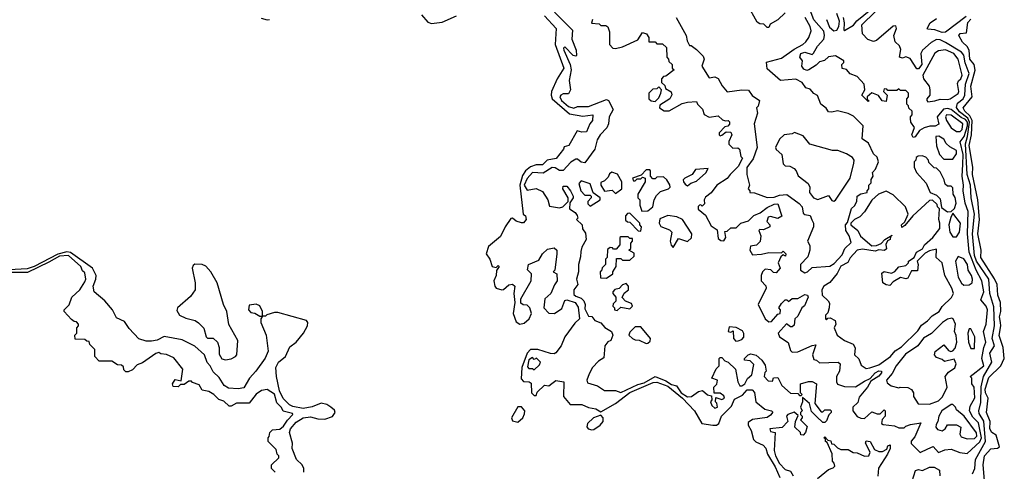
# Model space of a CAD drawing. Extents: x 2737310 to 2869991, y 870230 to 1012730.
# Tile 473 of 479: x 2814964 to 2820420, y 946369 to 948873. Entities that reach past the tile are written whole.
import ezdxf

# ---------------------------------------------------------------- set-up
doc = ezdxf.new("R2010")
doc.units = 0

msp = doc.modelspace()

# ---------------------------------------------------------------- linework, layer by layer
at = {"layer": '0CON02XD'}
for points in [[(2819205, 948911.2), (2819165, 948872.5), (2819121.7, 948848.3), (2819115, 948830), (2819105, 948830), (2819088.3, 948848.3), (2819065, 948850), (2819050, 948860), (2818997.5, 948955)], [(2819526.7, 948885), (2819532.5, 948855), (2819530, 948815), (2819535, 948813.3), (2819585, 948843.3), (2819602.9, 948867.1), (2819718.7, 948961.3)], [(2817189.8, 948899.8), (2817225, 948860), (2817245, 948851.9), (2817305, 948859.4), (2817384.7, 948895.3)], [(2817927.5, 948915), (2818027.5, 948815), (2818023.8, 948765), (2818046.7, 948705), (2818050, 948675), (2818045, 948670), (2818030, 948675), (2817985, 948722.5), (2817977.5, 948715), (2817980, 948705), (2818014, 948625), (2818019.2, 948595), (2818008.8, 948535), (2818016.7, 948485), (2818005, 948462.5), (2817975, 948462.5), (2817962.5, 948455), (2817957.5, 948445), (2817966.7, 948425), (2818005, 948391.2), (2818035, 948383.3), (2818055, 948392.5), (2818115, 948392.5), (2818215, 948430), (2818226.7, 948425), (2818253.3, 948375), (2818230, 948335), (2818226.7, 948295), (2818217, 948273), (2818180, 948235), (2818163, 948207), (2818150, 948155), (2818095, 948080), (2818075, 948082.5), (2818055, 948100), (2818045, 948100), (2818017, 948083), (2817975, 948037.5), (2817955, 948036.7), (2817931.7, 948051.7), (2817915, 948053.8), (2817865, 948022), (2817805, 948026.2), (2817775, 947992.5), (2817758.8, 947955), (2817775, 947927.5), (2817825, 947936.7), (2817860.5, 947920.5), (2817890, 947875), (2817900, 947840), (2817955, 947830), (2817973.6, 947836.4), (2818002.5, 947865), (2818002.5, 947885), (2817973.3, 947935), (2817975, 947950), (2817995, 947950), (2818016.7, 947925), (2818030, 947895), (2818030, 947885), (2818012.5, 947857.5), (2818010, 947825), (2818042.5, 947805), (2818052.5, 947787.5)], [(2819996.4, 946493.6), (2820025, 946507.5), (2820055, 946473.3), (2820090.7, 946489.3), (2820125, 946492.5), (2820173, 946473), (2820215, 946467.5), (2820285, 946532), (2820293.3, 946555), (2820277.6, 946637.6), (2820245, 946668.8), (2820228, 946705), (2820230, 946730), (2820255.9, 946775.9), (2820252.5, 946835), (2820240, 946855), (2820240, 946885), (2820230, 946895), (2820306.2, 946955), (2820296.2, 946995), (2820306, 947055), (2820318, 947085), (2820303.8, 947145), (2820320, 947185), (2820326.1, 947263.9), (2820320, 947285), (2820290.7, 947320.7), (2820305.8, 947365), (2820295.7, 947425.7), (2820264.2, 947485), (2820225.7, 947585), (2820215.7, 947685), (2820220.5, 947810.5), (2820204, 947855), (2820192, 947925), (2820193.8, 947955), (2820185.8, 948005.8), (2820189.5, 948069.5), (2820191.1, 948125), (2820176.2, 948195), (2820196.7, 948225), (2820215.3, 948285), (2820215.3, 948305), (2820205, 948320), (2820181.2, 948331.2), (2820125, 948376), (2820105, 948381.4), (2820083.1, 948376.9), (2820048.8, 948335), (2820056.4, 948293.6), (2820036.4, 948283.6), (2820007, 948283), (2819975, 948273.3), (2819950.8, 948259.2), (2819926.4, 948223.6), (2819915, 948220), (2819907.5, 948235), (2819922.5, 948275), (2819902.5, 948305), (2819900, 948325), (2819900, 948335), (2819910, 948345), (2819910, 948365), (2819891.7, 948381.7), (2819890, 948395), (2819880, 948405), (2819880, 948435), (2819890, 948445), (2819890, 948465), (2819875, 948480), (2819845, 948480), (2819835, 948490), (2819825, 948480), (2819775, 948480), (2819768.3, 948488.3), (2819755, 948490), (2819750, 948475), (2819770, 948455), (2819765, 948420), (2819743, 948423), (2819723, 948453), (2819685, 948466.7), (2819660, 948445), (2819660, 948430), (2819670, 948425), (2819665, 948420), (2819630, 948455), (2819647.5, 948485), (2819643.3, 948515), (2819605, 948557.5), (2819565, 948572.5), (2819545, 948597.5), (2819521.7, 948601.7), (2819520, 948625), (2819530, 948635), (2819530, 948645), (2819485, 948672.5), (2819445, 948667.5), (2819423.6, 948646.4), (2819395, 948640), (2819378.3, 948621.7), (2819337.5, 948595), (2819325, 948591.4), (2819308.8, 948598.8), (2819298.8, 948615), (2819302.5, 948645), (2819287.5, 948665), (2819292.5, 948685), (2819315, 948693.3), (2819355, 948680), (2819363, 948687), (2819384.2, 948725.8), (2819420, 948765), (2819423.8, 948785), (2819419.3, 948809.3), (2819365, 948872.5), (2819343.8, 948925)], [(2819433.8, 948875), (2819451.7, 948831.7), (2819475, 948811.2), (2819492.5, 948815), (2819502.5, 948835), (2819507.5, 948865), (2819492.5, 948907.5)], [(2820243.8, 946355), (2820256.2, 946385), (2820260, 946435), (2820316, 946535), (2820306.8, 946646.8), (2820280.5, 946690.5), (2820278.8, 946705), (2820289.5, 946750.5), (2820292.1, 946837.9), (2820304, 946895), (2820350, 946975), (2820340, 947025), (2820365.7, 947064.3), (2820352, 947105), (2820365.8, 947175), (2820362, 947282), (2820339.2, 947355), (2820334, 947435), (2820265.6, 947535), (2820255.6, 947565), (2820244.3, 947685), (2820254.3, 947795), (2820235.8, 947885), (2820232.5, 947955), (2820214.5, 948014.5), (2820204.4, 948185), (2820216.5, 948225), (2820227.8, 948305), (2820217.7, 948327.7), (2820171.9, 948361.9), (2820154.2, 948385.8), (2820159.7, 948410.3), (2820191.2, 948435), (2820202, 948455), (2820205.8, 948515), (2820225.8, 948575), (2820203.2, 948633.2), (2820195.6, 948675.6), (2820182.5, 948692.5), (2820095, 948747.5), (2820065, 948762), (2820045, 948763.8), (2820014.2, 948745.8), (2819966.7, 948705), (2819957.5, 948685), (2819962.5, 948625), (2819945, 948600), (2819935, 948600), (2819898.3, 948658.3), (2819875, 948667.5), (2819855, 948660), (2819840, 948665), (2819847, 948707), (2819838.3, 948728.3), (2819815, 948750), (2819807.5, 948785), (2819822.5, 948825), (2819818.3, 948838.3), (2819805, 948836.7), (2819712.5, 948757.5), (2819695, 948751.9), (2819663.2, 948763.2), (2819634.2, 948795), (2819630, 948845), (2819705, 948916)], [(2816301.7, 948881.7), (2816335, 948872), (2816347.5, 948875)], [(2817871.4, 948895), (2817936.7, 948825), (2817930.8, 948735), (2817980, 948605), (2817942.5, 948545), (2817911.2, 948475), (2817908, 948455), (2817914, 948435), (2818011.3, 948351.3), (2818085, 948338.8), (2818140, 948345), (2818137.5, 948315), (2818123.6, 948296.4), (2818105, 948251.2), (2818079.3, 948249.3), (2818053.3, 948256.7), (2818007.5, 948175), (2817981.7, 948168.3), (2817977.5, 948155), (2817935.8, 948104.2), (2817886.4, 948093.6), (2817861.7, 948068.3), (2817825, 948067.5), (2817795, 948056.9), (2817767.1, 948035), (2817750.9, 948009.1), (2817735.5, 947955), (2817753.3, 947795), (2817767.5, 947785), (2817770, 947765), (2817755, 947747.5), (2817745, 947746.7), (2817715, 947756.7), (2817695, 947773.3), (2817685, 947770), (2817654.3, 947725), (2817628.8, 947671.2), (2817561.4, 947615), (2817548, 947575), (2817568.6, 947545), (2817582.5, 947505), (2817605, 947500), (2817615, 947510), (2817620, 947505), (2817606.7, 947483.3), (2817603.8, 947455), (2817591.2, 947425), (2817596.2, 947395), (2817605, 947384), (2817635, 947376), (2817645, 947378), (2817675, 947403.8), (2817695, 947406.7), (2817707.5, 947395), (2817701.2, 947355), (2817707.5, 947305), (2817697.5, 947245), (2817715, 947198.8), (2817735, 947184.3), (2817759.7, 947190.3), (2817786.7, 947215), (2817800, 947245), (2817790, 947275), (2817775, 947290), (2817753, 947293), (2817741.7, 947301.7), (2817740, 947325), (2817797.5, 947425), (2817800, 947465), (2817777, 947487), (2817783.9, 947516.1), (2817840, 947540), (2817860, 947575), (2817889.5, 947600.5), (2817925, 947607.5), (2817940, 947595), (2817940, 947575), (2817930, 947485), (2817920, 947475), (2817940, 947465), (2817942.5, 947425), (2817926.7, 947403.3), (2817907.5, 947355), (2817873.9, 947326.1), (2817867.5, 947275), (2817896.7, 947246.7), (2817927.5, 947245), (2817968.3, 947271.7), (2817983.9, 947316.1), (2817995, 947320), (2818041.2, 947305), (2818059.3, 947279.3), (2818066.2, 947215), (2818039.7, 947190.3), (2817984, 947115), (2817963.8, 947065), (2817933.9, 947026.1), (2817925, 947020), (2817905, 947022), (2817835, 947044.3), (2817795, 947044.3), (2817775.4, 947024.6), (2817745.5, 946945), (2817741.8, 946881.8), (2817755, 946868), (2817786.2, 946866.2), (2817798.3, 946858.3), (2817800, 946805), (2817815, 946790), (2817825, 946790), (2817831.7, 946808.3), (2817872.5, 946847.5), (2817896.4, 946843.6), (2817913.3, 946856.7), (2817935, 946872.5), (2817980, 946865), (2817977.5, 946785), (2818015, 946740), (2818079.3, 946739.3), (2818115, 946723.3), (2818156.4, 946716.4), (2818185, 946700), (2818265, 946746), (2818345, 946805.6), (2818475, 946861.4), (2818495, 946862.9), (2818555, 946842.2), (2818635.8, 946775), (2818703.3, 946705), (2818743.9, 946633.9), (2818804.4, 946624.4), (2818825, 946626), (2818838.8, 946635), (2818852, 946675), (2818908.9, 946731.1), (2818925, 946768.8), (2818968.8, 946791.2), (2818995, 946822), (2819022, 946822), (2819035.8, 946805.8), (2819042.5, 946755), (2819093, 946713), (2819130, 946705), (2819136.7, 946696.7), (2819125, 946680), (2819105, 946668), (2819025, 946656.2), (2819000.7, 946639.3), (2819000, 946625), (2819016.7, 946595), (2819030, 946545), (2819043, 946533), (2819084.4, 946514.4), (2819097.9, 946497.9), (2819108, 946465), (2819150, 946395), (2819176, 946335)], [(2818137.5, 948875), (2818133, 948853), (2818175, 948850), (2818185, 948840), (2818211.7, 948841.7), (2818223, 948833), (2818232.5, 948805), (2818232.5, 948735), (2818250, 948715), (2818265, 948712.5), (2818305, 948722.5), (2818388.3, 948761.7), (2818415, 948802.5), (2818437.5, 948795), (2818450, 948775), (2818450, 948750), (2818485, 948750), (2818495, 948740), (2818525, 948740), (2818548.3, 948718.3), (2818550, 948665), (2818560, 948655), (2818561.7, 948641.7), (2818580, 948625), (2818580, 948605), (2818590, 948595), (2818545, 948560), (2818531.7, 948558.3), (2818520, 948545), (2818520, 948525), (2818538.3, 948508.3), (2818541.7, 948491.7), (2818573, 948473), (2818577, 948457), (2818565.9, 948434.1), (2818511.7, 948398.3), (2818510, 948385), (2818535, 948367.5), (2818563, 948367), (2818635, 948407.5), (2818665, 948416.7), (2818715, 948420), (2818720, 948405), (2818747, 948377), (2818756.7, 948346.7), (2818785, 948333.3), (2818835, 948340), (2818858.3, 948318.3), (2818875, 948312.5), (2818890, 948315), (2818897, 948307), (2818897, 948293), (2818887, 948283), (2818870.7, 948279.3), (2818840, 948245), (2818840, 948235), (2818845, 948230), (2818855, 948232.5), (2818878.3, 948251.7), (2818905, 948250), (2818910, 948235), (2818893, 948197), (2818893, 948183), (2818915, 948160), (2818943, 948163), (2818952.5, 948155), (2818960, 948115), (2818970, 948105), (2818945, 948060), (2818901.2, 948015), (2818885, 947992.5), (2818826.7, 947955), (2818796.4, 947913.6), (2818765, 947890), (2818757.5, 947875), (2818758.3, 947851.7), (2818745, 947840), (2818737.5, 947847.5), (2818730, 947845), (2818723, 947837), (2818723.3, 947823.3), (2818765, 947790), (2818795, 947730), (2818828.3, 947708.3), (2818835, 947660), (2818848.3, 947648.3), (2818865, 947647.5), (2818877.5, 947665), (2818871.7, 947698.3), (2818885, 947700), (2818905, 947720), (2818935, 947720), (2818960, 947745), (2819002.3, 947757.7), (2819031.7, 947788.3), (2819067, 947803), (2819105, 947832), (2819145, 947851.2), (2819165, 947852.5), (2819187, 947783), (2819165, 947770), (2819125, 947782.5), (2819112.3, 947777.7), (2819103.3, 947755), (2819120, 947735), (2819120, 947725), (2819085, 947707.5), (2819065, 947710), (2819060, 947705), (2819070, 947675), (2819067, 947643), (2819047, 947623), (2819013.3, 947616.7), (2819010, 947595), (2819025, 947570), (2819075, 947572.5), (2819115, 947582.5), (2819185, 947580), (2819195, 947590), (2819210, 947575), (2819208.3, 947561.7), (2819195, 947570), (2819181.7, 947558.3), (2819167.5, 947525), (2819177.5, 947495), (2819155, 947470), (2819141.7, 947471.7), (2819127, 947487), (2819095, 947490), (2819080, 947475), (2819072.5, 947455), (2819072.5, 947425), (2819098.3, 947398.3), (2819100, 947385), (2819056.7, 947295), (2819094.1, 947214.1), (2819115, 947197.5), (2819129.3, 947200.7), (2819165, 947240), (2819177.5, 947245), (2819180, 947265), (2819170, 947275), (2819185, 947300), (2819205, 947320), (2819215, 947320), (2819225, 947310), (2819245, 947327.5), (2819275, 947327.5), (2819315, 947350), (2819330, 947345), (2819332.5, 947335), (2819313.6, 947286.4), (2819297.5, 947275), (2819275, 947230), (2819260, 947215), (2819255, 947180), (2819245, 947170), (2819235, 947170), (2819213, 947187), (2819167.5, 947135), (2819174.1, 947114.1), (2819223, 947083), (2819235, 947040), (2819245, 947030), (2819275, 947032.5), (2819355, 947067.5), (2819375, 947070), (2819357.5, 947015), (2819365, 946990), (2819380, 946985), (2819395, 946970), (2819500, 946975), (2819510, 946965), (2819507.5, 946925), (2819490, 946895), (2819490, 946865), (2819495, 946853.3), (2819535, 946840), (2819595, 946837.5), (2819645, 946870), (2819677, 946883), (2819705, 946916), (2819725, 946926), (2819740, 946925), (2819740, 946915), (2819725, 946896.7), (2819680.7, 946869.3), (2819662.5, 946835), (2819615, 946780), (2819608.3, 946751.7), (2819580, 946725), (2819580, 946705), (2819605, 946672.5), (2819625, 946663.3), (2819645, 946662.5), (2819685, 946700), (2819715, 946687.5), (2819731.7, 946688.3), (2819755, 946710), (2819760, 946705), (2819760, 946675), (2819743, 946657), (2819740, 946635), (2819748.3, 946628.3), (2819811.7, 946621.7), (2819835, 946610), (2819865, 946610), (2819875, 946620), (2819900.7, 946629.3), (2819958.3, 946638.3), (2819925, 946560), (2819903, 946537), (2819903, 946523), (2819953, 946473), (2819996.4, 946493.6)], [(2818602.5, 948885), (2818657.5, 948785), (2818662.5, 948755), (2818675, 948730), (2818685, 948730), (2818715, 948707.5), (2818750.7, 948670.7), (2818756.7, 948655), (2818743.3, 948615), (2818785, 948550), (2818815, 948556.7), (2818835, 948546.7), (2818855.6, 948505.6), (2818885, 948473.8), (2818965, 948483.3), (2819001.7, 948481.7), (2819023.6, 948453.6), (2819062.5, 948425), (2819056.2, 948393.8), (2819047.5, 948385), (2819052.5, 948355), (2819033.3, 948295), (2819050, 948165), (2819028.9, 948101.1), (2818993, 948053), (2818992.5, 948015), (2819007.5, 947955), (2819000, 947935), (2819010, 947925), (2819010, 947915), (2819035, 947912.5), (2819105, 947887.5), (2819145, 947888.8), (2819175, 947900), (2819215, 947903.3), (2819283.9, 947853.9), (2819300, 947835), (2819305, 947800), (2819315, 947792.5), (2819345, 947787.5), (2819353.6, 947763.6)], [(2819353.6, 947763.6), (2819362.5, 947745), (2819362.5, 947725), (2819330, 947645), (2819341.7, 947621.7), (2819342.5, 947595), (2819330.7, 947559.3), (2819290, 947515), (2819290, 947485), (2819315, 947470), (2819330, 947475), (2819355, 947500), (2819453, 947507), (2819477.7, 947522.3), (2819520.7, 947569.3), (2819536.7, 947605), (2819571.7, 947638.3), (2819560, 947675), (2819542.5, 947705), (2819540, 947735), (2819551.7, 947748.3), (2819573, 947827), (2819589.3, 947840.7), (2819602.5, 947865), (2819603.8, 947895), (2819625, 947907.5), (2819660, 947915), (2819660, 947925), (2819670, 947935), (2819670, 947955), (2819681.7, 947968.3), (2819683, 947987), (2819692.5, 948005), (2819690, 948025), (2819706.1, 948043.9), (2819722.5, 948085), (2819715, 948110), (2819695, 948130), (2819668.3, 948188.3), (2819633, 948213), (2819637.5, 948285), (2819585, 948337.5), (2819553.9, 948353.9), (2819495, 948367.5), (2819465, 948360), (2819445, 948362.5), (2819433.3, 948383.3), (2819403.3, 948405), (2819385, 948452.5), (2819363.6, 948463.6), (2819345, 948487.5), (2819320, 948495), (2819300, 948525), (2819265, 948542.5), (2819180, 948535), (2819105, 948600), (2819101.7, 948638.3), (2819185, 948660), (2819255, 948710), (2819304.1, 948735.9), (2819319.5, 948750.5), (2819336.7, 948775), (2819349.3, 948810.7), (2819343.3, 948835), (2819316.7, 948885)], [(2820209.2, 948890.8), (2820095, 948803.3), (2820075, 948802), (2820035, 948816.2), (2819995, 948820), (2819992.5, 948825), (2820010, 948855), (2820045, 948879.2)], [(2820313.9, 946273.9), (2820303.3, 946405), (2820310, 946455), (2820345, 946493.3), (2820383, 946497), (2820392.5, 946505), (2820375, 946570), (2820350, 946585), (2820340, 946605), (2820341.2, 946645), (2820321.2, 946695), (2820330, 946775), (2820316.2, 946805), (2820314.3, 946825), (2820335, 946890), (2820400, 946955), (2820420, 946995), (2820413.3, 947055), (2820392.3, 947122.3), (2820401.2, 947175), (2820398.8, 947195), (2820394, 947225), (2820400, 947255), (2820398, 947305), (2820383.8, 947345), (2820380, 947405), (2820366.4, 947436.4), (2820290, 947555), (2820291.2, 947595), (2820272.5, 947685), (2820282.9, 947765), (2820272.5, 947875), (2820244.3, 948015), (2820245.8, 948055), (2820225.7, 948175), (2820238.1, 948235), (2820241.5, 948315), (2820229.8, 948339.8), (2820202, 948365), (2820191.2, 948385), (2820242, 948445), (2820234.3, 948505), (2820257.6, 948592.4), (2820253.8, 948625), (2820228.8, 948655), (2820225.8, 948705), (2820214, 948725), (2820188.6, 948748.6), (2820168.8, 948785), (2820175, 948795.8), (2820210, 948800), (2820218.3, 948858.3), (2820233.6, 948876.4)], [(2819997, 948417), (2820035, 948422.5), (2820065, 948432.5), (2820105, 948430), (2820120, 948435), (2820165, 948463.3), (2820168.8, 948475), (2820161.2, 948518.8), (2820166.7, 948533.3), (2820180, 948545), (2820186, 948565), (2820163.8, 948655), (2820140, 948685), (2820095, 948706.2), (2820055, 948701.2), (2820035, 948686.7), (2819968.6, 948565), (2819972, 948545), (2820004, 948505), (2820007.5, 948485), (2820006.7, 948455), (2819990, 948435), (2819990, 948425), (2819997, 948417)], [(2818485, 948420), (2818505, 948440), (2818517.5, 948465), (2818520, 948485), (2818505, 948500), (2818495, 948490), (2818471.7, 948488.3), (2818450, 948465), (2818450, 948435), (2818463, 948423), (2818485, 948420)], [(2820175, 948253.3), (2820185.8, 948265), (2820190, 948295), (2820125, 948343.3), (2820100, 948345), (2820093.3, 948335), (2820100, 948315), (2820125, 948273.8), (2820155, 948253.8), (2820175, 948253.3)], [(2819475, 947867.5), (2819485, 947873.3), (2819566.2, 947995), (2819587, 948077), (2819587.5, 948095), (2819579.3, 948109.3), (2819545, 948130), (2819497, 948147), (2819468.3, 948148.3), (2819343, 948183), (2819305, 948230), (2819257, 948247), (2819245, 948240), (2819200, 948235), (2819175, 948210), (2819152.5, 948165), (2819155, 948152.5), (2819186.7, 948125), (2819193.9, 948073.9), (2819205, 948063.3), (2819231.7, 948061.7), (2819255, 948047.5), (2819266.7, 948035), (2819277, 948007), (2819332.5, 947965), (2819342.5, 947945), (2819341.2, 947915), (2819363.3, 947885), (2819386.4, 947876.4), (2819445, 947897.5), (2819465, 947870), (2819475, 947867.5)], [(2820135, 948100), (2820155, 948130), (2820155, 948147.5), (2820117.5, 948167.5), (2820097, 948187), (2820085, 948210), (2820057, 948227), (2820040, 948225), (2820043.6, 948173.6), (2820060, 948125), (2820085, 948100), (2820135, 948100)], [(2820105, 947807.5), (2820125, 947810), (2820143.6, 947826.4), (2820153.6, 947856.4), (2820148, 947888), (2820137.5, 947905), (2820135, 947940), (2820125, 947950), (2820105, 947950), (2820091.7, 947961.7), (2820087.5, 947985), (2820065, 948030), (2820045, 948050), (2820031.7, 948051.7), (2820001.7, 948081.7), (2820000, 948095), (2819985, 948110), (2819965, 948117.5), (2819943, 948117), (2819931.7, 948108.3), (2819930, 948095), (2819920, 948085), (2819920, 948055), (2819932.5, 948025), (2819986.2, 947966.2), (2820010, 947915), (2820045, 947900), (2820065, 947880), (2820071.7, 947831.7), (2820105, 947807.5)], [(2818265, 947910), (2818300, 947935), (2818300, 947975), (2818276.4, 948016.4), (2818245, 948027.5), (2818231.7, 948018.3), (2818225, 948000), (2818205, 947980), (2818185, 947970), (2818183.3, 947955), (2818205, 947922.5), (2818247.5, 947927.5), (2818265, 947910)], [(2818411.7, 947811.7), (2818445, 947813.3), (2818472.5, 947835), (2818480, 947875), (2818491.7, 947898.3), (2818515, 947920), (2818560, 947935), (2818567.5, 947945), (2818567, 947957), (2818550, 947985), (2818531.7, 948001.7), (2818495, 948000), (2818485, 947990), (2818471.7, 947991.7), (2818460, 948005), (2818460, 948035), (2818455, 948040), (2818435, 948040), (2818408.3, 948011.7), (2818360, 947995), (2818365, 947980), (2818375, 947980), (2818385, 947990), (2818405, 947990), (2818415, 948000), (2818430, 947995), (2818430, 947975), (2818390, 947905), (2818390, 947885), (2818400, 947875), (2818400, 947845), (2818411.7, 947811.7)], [(2818665, 947952.5), (2818683, 947967), (2818715, 947977.5), (2818766.4, 948023.6), (2818778.3, 948048.3), (2818708.3, 948041.7), (2818690, 948015), (2818650, 947995), (2818640, 947985), (2818642.5, 947975), (2818650.7, 947960.7), (2818665, 947952.5)], [(2818125, 947840), (2818180, 947875), (2818180, 947885), (2818142.5, 947912.5), (2818125, 947962.5), (2818075, 947980), (2818062.5, 947965), (2818073.9, 947923.9), (2818095, 947900), (2818125, 947900), (2818130, 947895), (2818130, 947885), (2818112.5, 947865), (2818113, 947853), (2818125, 947840)], [(2819655, 946940), (2819675, 946943.3), (2819725, 946960), (2819790, 947005), (2819815, 947038), (2819850.3, 947059.7), (2819941.7, 947148.3), (2819960.5, 947179.5), (2819995, 947203.8), (2820019.5, 947230.5), (2820058.8, 947255), (2820076.2, 947283.8), (2820126.5, 947333.5), (2820138, 947355), (2820130, 947385), (2820090, 947455), (2820076.2, 947525), (2820042, 947555), (2820045, 947600), (2820005, 947592.5), (2819980.7, 947579.3), (2819937.5, 947535), (2819942.5, 947515), (2819938.3, 947481.7), (2819905, 947480), (2819885, 947440), (2819875, 947436.7), (2819845, 947443.3), (2819805, 947420), (2819785, 947400), (2819765, 947402.5), (2819747.5, 947415), (2819741.7, 947468.3), (2819755, 947476.7), (2819795, 947467.5), (2819813, 947477), (2819835, 947502.5), (2819875, 947510), (2819890, 947525), (2819890, 947535), (2819920, 947555), (2819932.5, 947585), (2819966.4, 947603.6), (2819977.5, 947625), (2820023.3, 947665), (2820062.5, 947715), (2820063.3, 947745), (2820056.7, 947765), (2820060, 947825), (2820050, 947835), (2820048.3, 947848.3), (2820021.7, 947871.7), (2820005, 947870), (2819913.6, 947786.4), (2819868.3, 947731.7), (2819851.7, 947721.7), (2819850, 947735), (2819868.3, 947751.7), (2819887.5, 947795), (2819872.5, 947835), (2819805, 947902.5), (2819765, 947922.5), (2819722.5, 947905), (2819685, 947872.5), (2819645, 947807.5), (2819619.3, 947780.7), (2819590, 947765), (2819570, 947745), (2819570, 947735), (2819607.5, 947705), (2819623.6, 947673.6), (2819685, 947620), (2819711.7, 947621.7), (2819737, 947633), (2819757.5, 947655), (2819798.3, 947678.3), (2819790, 947670), (2819787.5, 947655), (2819773.3, 947646.7), (2819763, 947627), (2819767, 947603), (2819756.4, 947593.6), (2819725, 947597.5), (2819705, 947590), (2819635, 947600), (2819603.9, 947596.1), (2819566.4, 947553.6), (2819553.3, 947526.7), (2819514.1, 947505.9), (2819493.6, 947466.4), (2819453.9, 947416.1), (2819420, 947395), (2819408.8, 947375), (2819410, 947345), (2819443.3, 947315), (2819450.7, 947300.7), (2819450, 947275), (2819441.7, 947248.3), (2819430, 947235), (2819430, 947215), (2819435, 947210), (2819441.7, 947218.3), (2819455, 947220), (2819482.5, 947205), (2819486.7, 947185), (2819477.5, 947165), (2819493.3, 947125), (2819533.9, 947093.9), (2819582.5, 947075), (2819593, 947053), (2819590, 947015), (2819613.6, 946993.6), (2819627, 946957), (2819655, 946940)], [(2818052.5, 947787.5), (2818056.7, 947773.3), (2818050, 947765), (2818080, 947735), (2818083, 947713), (2818099.3, 947689.3), (2818102.5, 947655), (2818078.3, 947611.7), (2818072.5, 947587.5), (2818071.7, 947558.3), (2818060, 947515), (2818060, 947475), (2818050, 947435), (2818057.5, 947405), (2818034.2, 947375.8), (2818035, 947350), (2818045, 947340), (2818075, 947330), (2818090, 947315), (2818097.5, 947295), (2818095, 947270), (2818115, 947230), (2818135, 947227.5), (2818150, 947205), (2818185, 947192.5), (2818206.2, 947166.2), (2818242.5, 947145), (2818250, 947125), (2818240, 947095), (2818223.6, 947086.4), (2818206.7, 947065), (2818200.7, 946999.3), (2818170.5, 946979.5), (2818137.5, 946945), (2818119.3, 946910.7), (2818106.7, 946875), (2818110.7, 946860.7), (2818165, 946843.3), (2818205, 946817.5), (2818265, 946817.5), (2818295, 946806.7), (2818390, 946850), (2818425, 946859.4), (2818485, 946894.2), (2818545, 946871.4), (2818575, 946851.1), (2818604, 946844), (2818629.2, 946805), (2818665, 946782.9), (2818685.9, 946784.1), (2818725, 946812.5), (2818747, 946817), (2818775, 946792.5), (2818798.3, 946788.3), (2818800, 946765), (2818792.5, 946755), (2818800, 946735), (2818815, 946720), (2818830, 946725), (2818827, 946747), (2818820, 946755), (2818821.7, 946778.3), (2818855, 946767.5), (2818870, 946775), (2818865, 946787.5), (2818845, 946802.5), (2818811.7, 946801.7), (2818810, 946835), (2818826.7, 946853.3), (2818830, 946875), (2818800, 946885), (2818822.5, 946937.5), (2818840, 946955), (2818840, 946995), (2818845, 947000), (2818855, 947000), (2818871.7, 946981.7), (2818890, 946975), (2818930, 946935), (2818942.5, 946865), (2818955, 946842.5), (2818965, 946842.5), (2818982.5, 946855), (2818997, 946883), (2819020, 946905), (2819031.7, 946961.7), (2819011.7, 946981.7), (2818980, 946985), (2818980, 946995), (2819000, 947015), (2819015, 947020), (2819045, 947012.5), (2819075.9, 946985.9), (2819095, 946957.5), (2819100, 946925), (2819093, 946917), (2819090, 946895), (2819111.7, 946871.7), (2819135, 946870), (2819141.7, 946888.3), (2819165, 946890), (2819187.5, 946845), (2819235, 946803.3), (2819275, 946800), (2819285, 946790), (2819295, 946790), (2819300, 946795), (2819290, 946805), (2819290, 946855), (2819335, 946867.5), (2819355, 946867.5), (2819380, 946855), (2819370, 946745), (2819405, 946700), (2819415, 946700), (2819425, 946710), (2819455, 946710), (2819460, 946705), (2819460, 946695), (2819447.5, 946682.5), (2819435, 946650), (2819425, 946640), (2819415, 946640), (2819381.7, 946671.7), (2819351.7, 946701.7), (2819340, 946745), (2819301.7, 946778.3), (2819302.5, 946755), (2819290, 946725), (2819300, 946705), (2819290, 946695), (2819290, 946685), (2819300, 946675), (2819300, 946665), (2819290, 946655), (2819327, 946617), (2819317.5, 946585), (2819305, 946570), (2819291.7, 946571.7), (2819290, 946585), (2819260, 946615), (2819262.5, 946645), (2819278.3, 946678.3), (2819255, 946697.5), (2819220, 946685), (2819212.5, 946675), (2819220, 946645), (2819188.3, 946611.7), (2819120, 946605), (2819125, 946590), (2819150, 946585), (2819143.8, 946485), (2819151.2, 946455), (2819175, 946412.5), (2819205, 946380), (2819235, 946370), (2819250, 946345)], [(2818405, 947700), (2818410, 947725), (2818400, 947735), (2818400, 947745), (2818345, 947800), (2818331.7, 947798.3), (2818320, 947785), (2818321.7, 947761.7), (2818331.7, 947751.7), (2818345, 947750), (2818391.7, 947701.7), (2818405, 947700)], [(2818585, 947610), (2818615, 947660), (2818665, 947642.5), (2818686.1, 947663.9), (2818688.8, 947685), (2818636.1, 947766.1), (2818605, 947780), (2818555, 947787.5), (2818510.7, 947769.3), (2818507.5, 947745), (2818517, 947727), (2818565, 947707.5), (2818577.5, 947695), (2818567.5, 947645), (2818573.3, 947623.3), (2818585, 947610)], [(2820155, 947670), (2820172.5, 947695), (2820176.7, 947745), (2820135, 947800), (2820123, 947777), (2820113.3, 947735), (2820117.5, 947695), (2820135, 947670), (2820155, 947670)], [(2818215, 947440), (2818250, 947465), (2818250, 947475), (2818270, 947505), (2818271.7, 947548.3), (2818295, 947550), (2818305, 947540), (2818345, 947540), (2818368.3, 947561.7), (2818368.3, 947578.3), (2818340, 947595), (2818350, 947605), (2818350, 947635), (2818360, 947645), (2818360, 947660), (2818345, 947660), (2818335, 947670), (2818295, 947670), (2818290, 947665), (2818290, 947625), (2818268.3, 947601.7), (2818255, 947600), (2818248.3, 947608.3), (2818235, 947610), (2818221.7, 947598.3), (2818220, 947555), (2818210, 947545), (2818210, 947515), (2818191.7, 947498.3), (2818188.3, 947481.7), (2818180, 947475), (2818181.7, 947441.7), (2818215, 947440)], [(2816538, 946365), (2816538.8, 946385), (2816530, 946405), (2816497.5, 946435), (2816473.3, 946495), (2816476.2, 946525), (2816458.8, 946585), (2816464.3, 946605.7), (2816495, 946641.2), (2816534.2, 946665.8), (2816575, 946672), (2816615, 946660.8), (2816655, 946658), (2816696.6, 946673.4), (2816712, 946695), (2816707.9, 946707.9), (2816688.8, 946725), (2816665, 946739.2), (2816635, 946747.1), (2816585, 946727.5), (2816535, 946717.5), (2816477.9, 946727.9), (2816458.7, 946738.7), (2816423.2, 946773.2), (2816402.9, 946815), (2816386, 946895), (2816382.5, 946945), (2816397.5, 946975), (2816436.2, 947005), (2816461.2, 947058.8), (2816496.2, 947085), (2816535.8, 947135), (2816558, 947175), (2816560, 947195), (2816552.5, 947205), (2816395, 947250), (2816375, 947250), (2816332.5, 947237.5), (2816325, 947230), (2816310, 947230), (2816300, 947215), (2816300, 947195), (2816330, 947125), (2816340, 947035), (2816324.2, 946995.8), (2816272.5, 946925), (2816237.5, 946885), (2816205, 946832.5), (2816175, 946826.7), (2816120.7, 946830.7), (2816097.5, 946845), (2816069.3, 946889.3), (2816035, 946920), (2816020, 946955), (2816003, 946973), (2815987.5, 947015), (2815935, 947062.5), (2815865, 947097.5), (2815765, 947116.2), (2815725, 947096.7), (2815695, 947091.2), (2815665, 947091.2), (2815624.2, 947104.2), (2815571.2, 947161.2), (2815545, 947200), (2815500.7, 947220.7), (2815477.5, 947265), (2815436, 947315), (2815376.7, 947365), (2815370, 947395), (2815385.7, 947435), (2815387.1, 947455), (2815366.4, 947496.4), (2815245, 947582.7), (2815225, 947586.4), (2815175, 947573.8), (2815044.2, 947505), (2815005, 947491.8), (2814905, 947486.2)], [(2816380, 946365), (2816360, 946385), (2816360, 946405), (2816400, 946445), (2816400, 946455), (2816390, 946465), (2816385, 946490), (2816340, 946535), (2816340, 946555), (2816347, 946563), (2816350, 946585), (2816365, 946600), (2816405, 946603.3), (2816425, 946620), (2816447.1, 946652.9), (2816477.5, 946685), (2816475, 946690), (2816423.6, 946703.6), (2816415, 946722.5), (2816389.3, 946749.3), (2816375, 946797.5), (2816335, 946822.5), (2816303, 946817), (2816273.6, 946796.4), (2816235, 946747.5), (2816165, 946747.5), (2816135, 946730), (2816125, 946730), (2816095, 946757.5), (2816067, 946767), (2816040, 946795), (2816011.7, 946811.7), (2815975, 946820), (2815958.3, 946848.3), (2815921.7, 946861.7), (2815915, 946870), (2815901.7, 946868.3), (2815875, 946850), (2815855, 946850), (2815841.7, 946838.3), (2815815, 946840), (2815810, 946855), (2815825, 946877.5), (2815858.3, 946871.7), (2815867.5, 946935), (2815818.3, 946998.3), (2815777, 947017), (2815745, 947020), (2815735, 947027.5), (2815718.3, 947021.7), (2815645, 946970), (2815615, 946960), (2815588.3, 946931.7), (2815565, 946920), (2815551.7, 946921.7), (2815541.7, 946931.7), (2815538.3, 946948.3), (2815528.3, 946958.3), (2815505, 946960), (2815475, 946980), (2815405, 946980), (2815380, 947005), (2815380, 947045), (2815351.7, 947071.7), (2815348.3, 947088.3), (2815335, 947090), (2815325, 947100), (2815271.7, 947101.7), (2815270, 947125), (2815280, 947135), (2815280, 947165), (2815290, 947175), (2815290, 947185), (2815278.3, 947198.3), (2815265, 947200), (2815251.7, 947211.7), (2815210, 947255), (2815210, 947265), (2815237, 947293), (2815252.5, 947335), (2815297.5, 947375), (2815325, 947420), (2815330, 947435), (2815325, 947470), (2815311.7, 947481.7), (2815302.5, 947505), (2815235, 947565.6), (2815185, 947561.5), (2815125, 947528.9), (2815007.9, 947472.1), (2814905, 947470.9)], [(2820195, 947402), (2820225, 947403.3), (2820242.5, 947415), (2820243.3, 947435), (2820238.8, 947455), (2820220, 947485), (2820216.2, 947515), (2820195, 947547.5), (2820165, 947560), (2820150, 947535), (2820164, 947445), (2820182.1, 947412.1), (2820195, 947402)], [(2816105, 946987.5), (2816135, 946993.3), (2816160, 947005), (2816167.5, 947015), (2816172.5, 947095), (2816123, 947183), (2816112.5, 947255), (2816092.5, 947295), (2816058.8, 947415), (2816023.3, 947475), (2815995, 947506.7), (2815975, 947516.7), (2815935, 947517.5), (2815925, 947510), (2815920, 947495), (2815936.7, 947415), (2815936.7, 947375), (2815911.2, 947338.8), (2815837.5, 947275), (2815835, 947260), (2815850, 947235), (2815885, 947217.5), (2815935.9, 947205.9), (2815955, 947193.3), (2815983.6, 947163.6), (2815996.7, 947115), (2816005, 947106.7), (2816035, 947107.5), (2816060, 947085), (2816070, 947055), (2816068.3, 947018.3), (2816083.6, 946993.6), (2816105, 946987.5)], [(2818275, 947260), (2818295, 947280), (2818345, 947270), (2818360, 947285), (2818355, 947300), (2818321.7, 947311.7), (2818303, 947333), (2818313.6, 947356.4), (2818336.7, 947375), (2818337.5, 947395), (2818325, 947410), (2818305, 947402.5), (2818285, 947382.5), (2818262.5, 947377.5), (2818250, 947365), (2818250, 947355), (2818267.5, 947335), (2818267, 947313), (2818251.7, 947298.3), (2818250, 947285), (2818260, 947275), (2818260, 947265), (2818275, 947260)], [(2816310, 947230), (2816310, 947255), (2816295, 947287.5), (2816275, 947296.7), (2816235, 947290), (2816232.5, 947265), (2816245, 947250), (2816267, 947247), (2816295, 947230), (2816305, 947230), (2816310, 947230)], [(2820005, 946741.2), (2820055, 946760), (2820077.6, 946782.4), (2820102.5, 946835), (2820092.5, 946895), (2820110.7, 946919.3), (2820145, 946942.5), (2820153.3, 946965), (2820141.7, 946991.7), (2820088.3, 946978.3), (2820075, 946990), (2820045, 947000), (2820032.5, 947015), (2820037, 947033), (2820085, 947070), (2820110, 947040), (2820123.6, 947033.6), (2820135, 947036.7), (2820147.7, 947052.3), (2820156, 947085), (2820152.7, 947122.7), (2820144, 947145), (2820150, 947185), (2820137.5, 947215), (2820129.3, 947219.3), (2820105, 947213.3), (2820076.7, 947195), (2820015.9, 947134.1), (2819973, 947107), (2819940, 947065), (2819871.7, 947018.3), (2819820, 946955), (2819798.8, 946911.2), (2819767.5, 946875), (2819770.7, 946860.7), (2819793.6, 946843.6), (2819835, 946832.5), (2819843.3, 946836.7), (2819885, 946833.3), (2819905, 946822.5), (2819917.5, 946805), (2819917.5, 946785), (2819943.3, 946743.3), (2820005, 946741.2)], [(2818435, 947077.5), (2818445, 947080), (2818458.3, 947091.7), (2818460, 947105), (2818405, 947170), (2818375, 947170), (2818345, 947140), (2818340, 947125), (2818360, 947105), (2818375, 947097.5), (2818397, 947097), (2818435, 947077.5)], [(2818931.7, 947091.7), (2818945, 947092.5), (2818965, 947100), (2818977, 947113), (2818976.7, 947133.3), (2818968.3, 947148.3), (2818935, 947167.5), (2818895, 947170), (2818890, 947145), (2818905, 947140), (2818918.3, 947148.3), (2818920, 947105), (2818931.7, 947091.7)], [(2820255, 947050), (2820257.5, 947115), (2820235, 947160), (2820225, 947160), (2820217.5, 947135), (2820221.2, 947085), (2820235, 947050), (2820255, 947050)], [(2817815, 946932.5), (2817845, 946960), (2817850, 946975), (2817827, 946997), (2817815, 946990), (2817805, 947000), (2817785, 946986.7), (2817778.3, 946948.3), (2817785, 946940), (2817805, 946940), (2817815, 946932.5)], [(2817725, 946642.5), (2817752.5, 946665), (2817761.7, 946688.3), (2817762.5, 946705), (2817745, 946726.7), (2817723.6, 946726.4), (2817690, 946665), (2817695, 946650), (2817725, 946642.5)], [(2820215, 946550), (2820255, 946551.2), (2820268, 946565), (2820265, 946583.3), (2820197.5, 946675), (2820155, 946710), (2820150, 946725), (2820135, 946740), (2820125, 946740), (2820073.8, 946705), (2820056.7, 946675), (2820052.5, 946645), (2820041.7, 946628.3), (2820041.2, 946615), (2820050.5, 946600.5), (2820075, 946593.8), (2820092.5, 946605), (2820105, 946627.5), (2820155, 946627.5), (2820180, 946615), (2820173.3, 946575), (2820180.7, 946560.7), (2820215, 946550)], [(2818135, 946598.8), (2818145, 946602), (2818180, 946625), (2818196.7, 946645), (2818197.5, 946665), (2818185, 946680), (2818143.9, 946666.1), (2818110, 946635), (2818106.4, 946616.4), (2818113.3, 946605), (2818135, 946598.8)], [(2819385, 946330), (2819445, 946380), (2819471.7, 946388.3), (2819481.7, 946398.3), (2819477.5, 946415), (2819467.5, 946425), (2819467, 946467), (2819438.3, 946528.3), (2819430, 946535), (2819430, 946550), (2819420, 946555), (2819425, 946560), (2819441.7, 946541.7), (2819458.3, 946538.3), (2819461.7, 946521.7), (2819475, 946520), (2819495, 946500), (2819515, 946490), (2819555, 946490), (2819583, 946473), (2819605, 946472.5), (2819645, 946452.5), (2819670, 946455), (2819677.5, 946475), (2819650, 946525), (2819655, 946537.5), (2819677.5, 946535), (2819700.7, 946490.7), (2819725, 946480), (2819745, 946480), (2819768.3, 946491.7), (2819775, 946510), (2819787, 946517), (2819787.5, 946495), (2819772.5, 946465), (2819722.3, 946387.7), (2819718.3, 946341.7)], [(2819910, 946315), (2819927, 946373), (2819945, 946380), (2819966.4, 946373.6), (2820005, 946392.5), (2820031.7, 946391.7), (2820060, 946375), (2820062.5, 946345)]]:
    msp.add_lwpolyline(points, dxfattribs=at)

doc.saveas('drawing.dxf')
